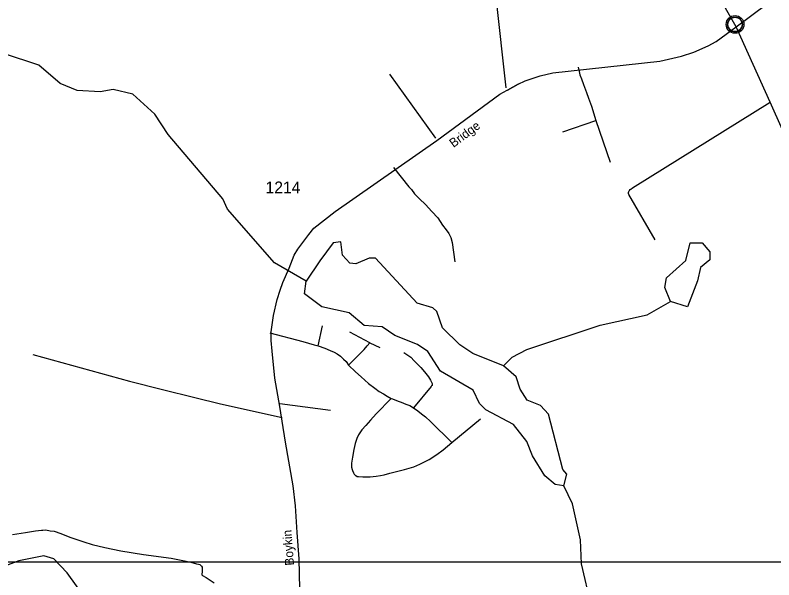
# Model space of a CAD drawing. Extents: x 2093524 to 2270757, y 289120 to 570408.
# Drawn here: x 2188663 to 2196749, y 437955 to 443973 of the extents above; entities that cross this region are included whole.
import ezdxf

# ---------------------------------------------------------------- set-up
doc = ezdxf.new("R2010")
doc.units = 0
for name, color, linetype in [('Exist Civil Demographics Community CELL', 7, 'Continuous'), ('Exist Hydrographic Creek Single Shore', 7, 'Continuous'), ('Exist Hydrographic Lake Shore', 7, 'Continuous'), ('Exist Hydrographic Misc Water Feature', 7, 'Continuous'), ('Exist Hydrographic Pond Under 1500 Sq Ft', 7, 'Continuous'), ('Exist Road Non-System Type 51', 7, 'Continuous'), ('Exist Road Secondary Type 51 Attributed', 7, 'Continuous'), ('Exist Road Secondary Type 51 Label', 7, 'Continuous'), ('Exist Road Secondary Type 51 Number Label', 7, 'Continuous'), ('Map Preparation Inset Cut Line', 7, 'Continuous')]:
    doc.layers.add(name, color=color, linetype=linetype)

msp = doc.modelspace()

# ---------------------------------------------------------------- linework, layer by layer
at = {"layer": 'Exist Civil Demographics Community CELL'}
msp.add_lwpolyline([(2196257.4, 443886.6), (2196258.3, 443892.2), (2196260.1, 443898.8), (2196263, 443906), (2196266, 443911.7), (2196269.3, 443917.5), (2196273.1, 443922.6), (2196277, 443927), (2196281.6, 443931.6), (2196287.1, 443936.2), (2196292.6, 443939.8), (2196297.5, 443942.7), (2196302.5, 443945.1), (2196308, 443947.4), (2196313.6, 443949.2), (2196317.9, 443950.4), (2196322.8, 443951.1), (2196326.9, 443951.9), (2196333.3, 443952.1), (2196337.7, 443952), (2196343.4, 443951.8), (2196348.3, 443951), (2196353.2, 443950), (2196358.2, 443948.6), (2196363.4, 443946.7), (2196370, 443943.8), (2196376.3, 443940.3), (2196381.3, 443936.7), (2196386.5, 443932.7), (2196389.8, 443929.6), (2196393.9, 443925.2), (2196397.8, 443920.5), (2196400.9, 443915.9), (2196404, 443910.9), (2196406.5, 443905.7), (2196408.5, 443900.7), (2196410.1, 443895.7), (2196411.3, 443891.1), (2196412.4, 443885.1), (2196413.1, 443880.4), (2196413.3, 443874.4), (2196413.1, 443868.6), (2196412.6, 443862.9), (2196411.6, 443857.4), (2196410, 443851.3), (2196408.1, 443845.4), (2196405.8, 443840.4), (2196402.6, 443834.4), (2196399.4, 443829), (2196395.9, 443824.3), (2196391.7, 443819.6), (2196386.4, 443814.6), (2196381.4, 443810.5), (2196376.4, 443807.1), (2196372, 443804.6), (2196365.2, 443801.3), (2196358.1, 443798.6), (2196352.1, 443797.1), (2196345.5, 443795.8), (2196341.1, 443795.4), (2196336.6, 443795.1), (2196331, 443795.1), (2196326.8, 443795.5), (2196321.1, 443796.3), (2196315.2, 443797.6), (2196310.6, 443798.9), (2196305.4, 443800.7), (2196300.8, 443802.7), (2196296.9, 443805), (2196290.1, 443809), (2196284.5, 443813.3), (2196279.6, 443817.8), (2196275.2, 443822.7), (2196272, 443826.6), (2196269, 443830.8), (2196264.9, 443837.9), (2196263.2, 443841.4), (2196261.5, 443845.5), (2196258.9, 443853.7), (2196257.4, 443860.7), (2196256.7, 443865.9), (2196256.3, 443872.2), (2196256.3, 443876.9), (2196256.8, 443883.3)], close=True, dxfattribs=at)
for centre, radius in [((2196335, 443874.2), 94.3), ((2196334.7, 443874.5), 76.7)]:
    msp.add_circle(centre, radius, dxfattribs=at)
at = {"layer": 'Exist Hydrographic Creek Single Shore'}
for points in [[(2191763.2, 441137.2), (2191428.1, 441334.2), (2190924.1, 441905.1), (2190874.3, 442014.4), (2190294.2, 442701.7), (2190151.3, 442917.7), (2189916.3, 443132.3), (2189708.1, 443182.5), (2189567.1, 443155.7), (2189325.1, 443170.4), (2189141.2, 443243), (2188915.2, 443441), (2188539.1, 443563.3), (2187831.1, 443643.1), (2187314.2, 443902.7)], [(2195161.3, 437536.6), (2195036.2, 437535.8), (2194802.2, 437684.9), (2194699.3, 438126.5), (2194689.3, 438382.5), (2194603.3, 438764.7), (2194510.3, 438956.8)]]:
    msp.add_lwpolyline(points, dxfattribs=at)
at = {"layer": 'Exist Hydrographic Lake Shore'}
for points in [[(2193868.2, 440235.8), (2193542.2, 440366.9), (2193400.3, 440458.3), (2193216.2, 440639.1), (2193156.3, 440814.2), (2193114.3, 440854.3), (2192947.1, 440903.7), (2192502.2, 441384.9), (2192436.1, 441382.9), (2192294.3, 441323.4), (2192228.2, 441331.3), (2192152.2, 441414.8), (2192135.1, 441556.2), (2192052.3, 441548), (2191911.2, 441354.1), (2191763.2, 441137.2)], [(2194510.3, 438956.8), (2194418.2, 438971.8), (2194309.3, 439062.5), (2194175.2, 439278.4), (2194115.3, 439430.5), (2193972.2, 439610.4), (2193680.2, 439767.2), (2193613.1, 439834.1), (2193545.3, 439976.5), (2193194.2, 440180.3), (2193059.3, 440389.7), (2192950.2, 440464), (2192708.3, 440560.7), (2192574.1, 440652), (2192382.2, 440665.6), (2192223.3, 440800.1), (2191931.1, 440864.9), (2191747.2, 441003.1), (2191763.2, 441137.2)], [(2194510.3, 438956.8), (2194542.2, 439080.8), (2194500.2, 439130.9), (2194346.2, 439721.1), (2194263.2, 439814.6), (2194121.3, 439869.9), (2194045.2, 439986.3), (2194002.3, 440118.3), (2193868.2, 440235.8)]]:
    msp.add_lwpolyline(points, dxfattribs=at)
at = {"layer": 'Exist Hydrographic Misc Water Feature'}
for points in [[(2193868.2, 440235.8), (2193959.3, 440329), (2194117.2, 440411.2), (2194898.2, 440667.8), (2195397.3, 440779.2), (2195646.2, 440921.9)], [(2190209.3, 436927.1), (2190025.1, 437009.4), (2189824.2, 437184), (2189218.3, 438029.3), (2189076.2, 438179.7), (2188967.1, 438211.4), (2188701.1, 438157.7), (2188186.2, 437964.6), (2187348.2, 437814.1)]]:
    msp.add_lwpolyline(points, dxfattribs=at)
at = {"layer": 'Exist Hydrographic Pond Under 1500 Sq Ft'}
msp.add_lwpolyline([(2195646.2, 440921.9), (2195587.2, 441070.6), (2195603.2, 441172), (2195810.3, 441358.2), (2195858.3, 441547.4), (2195983.3, 441548.2), (2196067.2, 441451.4), (2196068.2, 441366), (2195968.2, 441282.8), (2195936.2, 441142.4), (2195830.2, 440865.7), (2195646.2, 440921.9)], dxfattribs=at)
at = {"layer": 'Exist Road Non-System Type 51'}
for p, q in [((2193896.1, 443200.1), (2193644.8, 445467.4)), ((2192651.5, 443343.4), (2193144, 442663.1)), ((2194501, 442728.4), (2194852.1, 442848.7)), ((2194852.1, 442848.7), (2195003, 442408.1)), ((2191891.8, 440449.4), (2191938.3, 440661.7)), ((2192441.5, 440481.1), (2192230.6, 440595.8)), ((2192441.5, 440481.1), (2192549.7, 440430)), ((2191482.3, 439835), (2192024.4, 439764.5)), ((2193316.4, 439417.6), (2193622.5, 439669.6))]:
    msp.add_line(p, q, dxfattribs=at)
for points in [[(2194664.4, 443419.3), (2194674.6, 443373.5), (2194680.8, 443337.6), (2194697.3, 443295.6), (2194719.7, 443233.8), (2194752.1, 443147.9), (2194774.5, 443088.1), (2194805, 443004.5), (2194852.1, 442848.7)], [(2195482.7, 441577.5), (2195203.4, 442061.7), (2195201.3, 442071.6), (2195201.2, 442081.4), (2195203.1, 442093.5), (2195207.1, 442099.6), (2195211.1, 442103.5), (2195219.2, 442113.5), (2195224.9, 442119.6), (2195240.9, 442131.8), (2196708, 443045.5)], [(2192696.6, 442350.2), (2192859.8, 442143.3), (2192886.1, 442115.5), (2192918.3, 442068), (2192972.6, 442014.1), (2193035.1, 441954.8), (2193103.5, 441881.2), (2193168, 441811.7), (2193216.4, 441736), (2193254.8, 441686.3), (2193283.1, 441646.4), (2193307.2, 441602.6), (2193319.6, 441548.9), (2193349, 441345)], [(2191376.9, 440587.9), (2191727.7, 440494.3), (2191787.7, 440476.7), (2191847.7, 440461.1), (2191891.8, 440449.4)], [(2191891.8, 440449.4), (2191964.1, 440424), (2192020, 440400.3), (2192064.3, 440382.7), (2192094.4, 440363), (2192130.6, 440339), (2192160.8, 440307.2), (2192188.9, 440281.4), (2192217, 440243.8)], [(2192217, 440243.8), (2192296.7, 440324.2), (2192338.2, 440366.7), (2192384, 440410.7), (2192415.6, 440449.1), (2192441.5, 440481.1)], [(2192805.8, 440377.7), (2192878.3, 440328.3), (2192916.5, 440288.5), (2192986.9, 440216.9), (2193025.4, 440173.2), (2193067.6, 440117.6), (2193089.9, 440081.7), (2193102.1, 440055.9), (2193106.2, 440046), (2193108.1, 440040), (2193108.3, 440034.1), (2193106.2, 440027.9), (2193100.2, 440021.8), (2193096.4, 440016), (2192909.8, 439788.8)], [(2188849.5, 440356.7), (2189881.1, 440073.7), (2190231.6, 439984.3), (2190576.2, 439896.7), (2190852.4, 439830.5), (2191509.1, 439685.2)], [(2192217, 440243.8), (2192291.6, 440170.2), (2192351.9, 440118.8), (2192430.2, 440049.3), (2192494.8, 439997.8), (2192543, 439962.1), (2192589, 439936.6), (2192627.3, 439912.8), (2192671.4, 439889)], [(2192671.4, 439889), (2192510.7, 439723.9), (2192449, 439655.6), (2192399.6, 439599.2), (2192357.7, 439555.1), (2192322.2, 439498.8), (2192304.3, 439460.7), (2192284.9, 439406.7), (2192271.2, 439344.6), (2192257.7, 439262.6), (2192248.3, 439198.5), (2192248.7, 439156.5), (2192254.8, 439132.4), (2192256.8, 439118.6), (2192268.9, 439096.7), (2192277.1, 439082.8), (2192287, 439070.7), (2192295.2, 439066.6), (2192307.1, 439056.9), (2192323.1, 439054.9), (2192369.4, 439053.4), (2192447.1, 439051.8), (2192509.2, 439060.1), (2192557, 439068.6), (2192597.1, 439072.8), (2192656.8, 439091.2), (2192812.4, 439132.4), (2192912.4, 439160.9), (2192975.9, 439189.5), (2193033.9, 439215.9), (2193075.6, 439238), (2193155.1, 439292.5), (2193225, 439341), (2193316.4, 439417.6)], [(2192671.4, 439889), (2192685.4, 439883.1), (2192743.6, 439859.7), (2192775.6, 439847.9), (2192827.6, 439828.2), (2192867.7, 439812.3), (2192909.8, 439788.8)], [(2192909.8, 439788.8), (2192954.1, 439755.1), (2192992.5, 439723.2), (2193034.5, 439691.5), (2193091, 439644.1), (2193316.4, 439417.6)], [(2188634.8, 438439.8), (2188772.7, 438460.6), (2188880.6, 438477.5), (2188942.4, 438483.8), (2188956.5, 438486.2), (2188990.4, 438488.4), (2189036.4, 438478.7), (2189076.6, 438472.9), (2189148.7, 438449.5), (2189245, 438410.2), (2189395.2, 438359), (2189483.2, 438331.7), (2189619.6, 438298.7), (2189789.6, 438265.8), (2190029.8, 438225.6), (2190325.9, 438185.6), (2190448.1, 438162.5), (2190534.4, 438145), (2190596.3, 438127.4), (2190618.2, 438121.7), (2190630.3, 438117.8), (2190638.3, 438111.8), (2190648.6, 438099.8), (2190654.6, 438089.8), (2190654.8, 438065.8), (2190655, 438041.9), (2190651.2, 438015.7), (2190653, 438007.8), (2190661, 438000.1), (2190699.3, 437980.3), (2190783.5, 437922.9)]]:
    msp.add_lwpolyline(points, dxfattribs=at)
at = {"layer": 'Exist Road Secondary Type 51 Attributed'}
for points in [[(2196347.2, 443850.3), (2195504.8, 445328.2), (2195324.9, 445629), (2195253, 445729.6), (2195214.8, 445797.2), (2195174.9, 445857.1), (2195152.3, 445883.9), (2195119.4, 445911.7), (2195067.3, 445953.3), (2194991, 446017.5), (2194942.4, 446059.2), (2194873.1, 446111.2), (2194759.2, 446212.7)], [(2196347.2, 443850.3), (2197683.7, 444847), (2198151.7, 445227.7)], [(2191698.1, 437860.9), (2191690.1, 438180.6), (2191668.1, 438460.5), (2191652.1, 438742.2), (2191626.5, 438957.9), (2191544.1, 439422.9), (2191483.1, 439803.5), (2191429.6, 440105.5), (2191402.9, 440393.8), (2191390.1, 440505.6), (2191389.6, 440561.7), (2191391.3, 440599.7), (2191415.7, 440772.5), (2191453.9, 440944.3), (2191486.8, 441043.2), (2191516.3, 441124.7), (2191582.3, 441277.4), (2191636, 441416.1), (2191674.2, 441478.6), (2191792.1, 441633.8), (2191847.6, 441702.2), (2192074.5, 441879.7), (2193156.7, 442636.8), (2193827.2, 443131.2), (2194024.2, 443238.8), (2193908.7, 443173.8), (2194024.2, 443238.8), (2194100, 443273), (2194257.5, 443328.2), (2194393.3, 443359), (2195532, 443482.8), (2195763.6, 443536.3), (2195895.3, 443577.3), (2196048.9, 443644.4), (2196132.5, 443692.9), (2196347.2, 443850.3)], [(2198141.5, 439997.5), (2198035.3, 440181.7), (2197986.6, 440273.2), (2197901.6, 440434.6), (2197858.8, 440526.3), (2197786, 440655.7), (2197753.6, 440727.6), (2197718.9, 440811.2), (2197666.3, 440922.8), (2197524, 441237.9), (2197323.3, 441666.4), (2196708, 443045.5), (2196347.2, 443850.3)]]:
    msp.add_lwpolyline(points, dxfattribs=at)
at = {"layer": 'Map Preparation Inset Cut Line'}
msp.add_lwpolyline([(2227216.3, 438144.1), (2175307, 438144.1), (2175307, 478995.7), (2227216.3, 478995.7)], close=True, dxfattribs=at)

# ---------------------------------------------------------------- texts
at = {"layer": 'Exist Road Secondary Type 51 Label'}
for s, rotation, p in [('Bridge', 36.50009, (2193334, 442557.6)), ('Boykin', 94.27215, (2191635.5, 438110.2))]:
    msp.add_text(s, height=95, rotation=rotation, dxfattribs=at).set_placement(p)
at = {"layer": 'Exist Road Secondary Type 51 Number Label'}
msp.add_text('1214', height=125, dxfattribs=at).set_placement((2191331.1, 442075.2))

doc.saveas('drawing.dxf')
